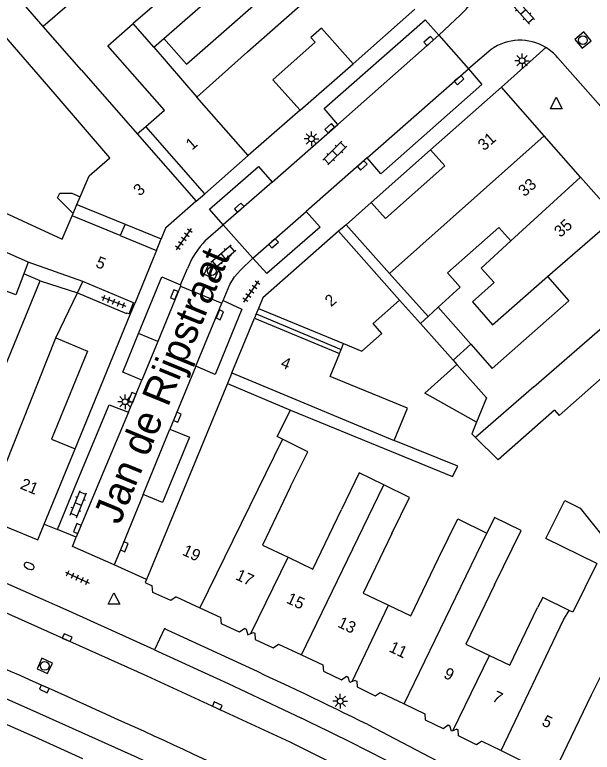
# Model space of a CAD drawing. Extents: x 132994 to 136000, y 393499 to 395512.
# Drawn here: x 133856.7 to 133906.4, y 395342.9 to 395406.4 of the extents above; entities that cross this region are included whole.
import ezdxf

# ---------------------------------------------------------------- set-up
doc = ezdxf.new("R2010")
doc.units = 0
for name, color, linetype in [('gg-afsc-erfafscheiding', 7, 'Continuous'), ('gg-afsc-muur', 7, 'Continuous'), ('gg-anno-huisnummerreeks BGT', 7, 'Continuous'), ('gg-anno-openbare ruimte label', 7, 'Continuous'), ('gg-bbg-gedigitaliseerde bebouwing', 7, 'Continuous'), ('gg-bbg-gedigitaliseerde bebouwing onder overbouw', 7, 'Continuous'), ('gg-bbg-gedigitaliseerde bijgebouw', 7, 'Continuous'), ('gg-bbg-gedigitaliseerde overbouw', 7, 'Continuous'), ('gg-bbg-hoofdgebouw', 7, 'Continuous'), ('gg-bbg-luifel en loopbrug', 7, 'Continuous'), ('gg-bbg-pand overbouw', 7, 'Continuous'), ('gg-bbg-tussenscheiding', 7, 'Continuous'), ('gg-bbg-tussenscheiding niveau 01', 7, 'Continuous'), ('gg-knt-verharding', 7, 'Continuous'), ('gg-knt-verharding nz', 7, 'Continuous'), ('gt-grn-vlakafsluiter', 7, 'Continuous'), ('gt-grn-weggrens', 7, 'Continuous'), ('gt-symb-brandkraan', 7, 'Continuous'), ('gt-symb-klinker verharding', 7, 'Continuous'), ('gt-symb-kolk', 7, 'Continuous'), ('gt-symb-lichtmast', 7, 'Continuous'), ('gt-symb-rioolschacht', 7, 'Continuous'), ('gt-symb-tegel verharding', 7, 'Continuous'), ('gt-symb-waterafsluiter', 7, 'Continuous')]:
    doc.layers.add(name, color=color, linetype=linetype)

# ---------------------------------------------------------------- blocks, each defined once
blk = doc.blocks.new('gt0-KOLK')
at = {"layer": 'gt-symb-kolk'}
blk.add_lwpolyline([(0, 0), (0.375, 0), (0.375, 0.4), (-0.375, 0.4), (-0.375, 0), (0, 0)], dxfattribs=at)
blk = doc.blocks.new('gt0-KL1')
at = {"layer": 'gt-symb-klinker verharding'}
for p, q in [((-1.15, 0.3), (1.15, 0.3)), ((-1, -0.3), (-1, 0.3)), ((-0.5, 0.3), (-0.5, 0.45)), ((0, -0.3), (0, 0.3)), ((0.5, 0.3), (0.5, 0.45)), ((1, -0.3), (1, 0.3)), ((-1.15, -0.3), (1.15, -0.3)), ((-0.5, -0.45), (-0.5, -0.3)), ((0.5, -0.45), (0.5, -0.3))]:
    blk.add_line(p, q, dxfattribs=at)
blk = doc.blocks.new('gt0-RS')
at = {"layer": 'gt-symb-rioolschacht'}
blk.add_lwpolyline([(-0.5, -0.5), (0.5, -0.5), (0.5, 0.5), (-0.5, 0.5)], close=True, dxfattribs=at)
blk.add_circle((0, 0), 0.375, dxfattribs=at)
blk = doc.blocks.new('gt0-WAFSL')
at = {"layer": 'gt-symb-waterafsluiter'}
for p, q in [((-0.5, -0.333), (0, 0.667)), ((0, 0.667), (0.5, -0.333)), ((0.5, -0.333), (-0.5, -0.333))]:
    blk.add_line(p, q, dxfattribs=at)
blk = doc.blocks.new('gt0-LMAST')
at = {"layer": 'gt-symb-lichtmast'}
for p, q in [((-0.182, 0.173), (-0.447, 0.438)), ((-0.005, 0.246), (-0.005, 0.621)), ((0.172, 0.173), (0.437, 0.438)), ((-0.255, -0.004), (-0.63, -0.004)), ((-0.182, -0.181), (-0.447, -0.446)), ((-0.005, -0.254), (-0.005, -0.629)), ((0.437, -0.446), (0.172, -0.181)), ((0.245, -0.004), (0.62, -0.004))]:
    blk.add_line(p, q, dxfattribs=at)
blk.add_circle((-0.005, -0.004), 0.25, dxfattribs=at)
blk = doc.blocks.new('gt0-TEG1')
at = {"layer": 'gt-symb-tegel verharding'}
for p, q in [((-1.125, 0), (1.125, 0)), ((-0.9, -0.25), (-0.9, 0.25)), ((-0.45, -0.25), (-0.45, 0.25)), ((0, -0.25), (0, 0.25)), ((0.45, -0.25), (0.45, 0.25)), ((0.9, -0.25), (0.9, 0.25))]:
    blk.add_line(p, q, dxfattribs=at)
blk = doc.blocks.new('gt0-BR')
at = {"layer": 'gt-symb-brandkraan'}
for centre, radius, start, end in [((-0.244, 0), 0.206, 107.56694, 252.43307), ((0.599, -2.664), 3, 106.89205, 107.56694), ((0, -0.691), 0.938, 73.10799, 106.89205), ((-0.599, -2.664), 3, 72.43309, 73.10799), ((0.244, 0), 0.206, 287.56695, 72.43309), ((0.599, 2.664), 3, 252.43307, 253.10797), ((0, 0.691), 0.938, 253.10797, 286.89206), ((-0.599, 2.664), 3, 286.89206, 287.56695)]:
    blk.add_arc(centre, radius, start, end, dxfattribs=at)

msp = doc.modelspace()

# ---------------------------------------------------------------- linework, layer by layer
at = {"layer": 'gg-afsc-erfafscheiding'}
for p, q in [((133862.107, 395382.451), (133866.346, 395380.667)), ((133889.845, 395381.824), (133891.63, 395379.815)), ((133866.55, 395380.637), (133866.94, 395381.586))]:
    msp.add_line(p, q, dxfattribs=at)
for points in [[(133861.748, 395389.298), (133860.387, 395390.632), (133860.602, 395391.036), (133861.641, 395391.036), (133862.357, 395390.732)], [(133880.436, 395372.351), (133889.129, 395368.801), (133894.383, 395366.634), (133894.847, 395367.54), (133889.361, 395369.736)]]:
    msp.add_lwpolyline(points, dxfattribs=at)
at = {"layer": 'gg-afsc-muur'}
for p, q in [((133881.27, 395398.2), (133885.83, 395402.17)), ((133892.49, 395394.78), (133887.39, 395390.23)), ((133861.91, 395369.02), (133866.661, 395380.592)), ((133866.661, 395380.592), (133866.55, 395380.637))]:
    msp.add_line(p, q, dxfattribs=at)
msp.add_lwpolyline([(133866.55, 395380.637), (133866.365, 395380.713), (133866.346, 395380.667)], dxfattribs=at)
at = {"layer": 'gg-bbg-gedigitaliseerde bebouwing'}
for p, q in [((133876.753, 395403.221), (133881.541, 395407.427)), ((133860.184, 395399.564), (133855.173, 395405.354)), ((133862.457, 395401.634), (133859.164, 395405.399)), ((133868.677, 395403.596), (133869.56, 395404.369)), ((133868.677, 395403.596), (133872.395, 395399.304)), ((133876.753, 395403.221), (133872.395, 395399.304)), ((133862.457, 395401.634), (133867.26, 395396.142)), ((133862.072, 395390.061), (133862.357, 395390.732)), ((133860.804, 395387.074), (133861.654, 395389.077)), ((133885.23, 395388.31), (133888.969, 395384.134)), ((133889.845, 395381.824), (133884.59, 395387.78)), ((133862.572, 395383.427), (133857.88, 395385.099)), ((133888.969, 395384.134), (133892.293, 395380.421)), ((133855.669, 395375.572), (133858.915, 395383.506)), ((133858.915, 395383.506), (133862.107, 395382.451)), ((133884.657, 395377.207), (133884.673, 395377.247)), ((133894.44, 395376.652), (133894.767, 395376.284))]:
    msp.add_line(p, q, dxfattribs=at)
for points in [[(133870.369, 395408.997), (133870.545, 395408.796), (133866.9, 395405.647)], [(133869.56, 395404.369), (133871.504, 395402.155), (133879.784, 395409.427), (133880.834, 395408.232)], [(133867.989, 395396.782), (133869.595, 395398.192), (133864.726, 395403.737), (133866.9, 395405.647)], [(133862.357, 395390.732), (133863.121, 395392.534), (133864.899, 395394.096), (133860.184, 395399.564)], [(133841.826, 395392.431), (133845.026, 395395.529), (133847.122, 395393.406), (133860.804, 395387.074)], [(133893.976, 395384.184), (133898.392, 395388.073), (133899.404, 395386.923)], [(133899.404, 395386.923), (133896.854, 395384.592), (133897.99, 395383.35)], [(133893.173, 395381.226), (133895.061, 395382.952), (133893.976, 395384.184)], [(133897.99, 395383.35), (133896.1, 395381.685), (133897.838, 395379.712), (133902.558, 395383.869)], [(133902.558, 395383.869), (133904.412, 395381.765), (133899.04, 395377.033)], [(133885.019, 395378.086), (133886.578, 395377.444), (133888.307, 395378.97), (133887.564, 395379.812), (133889.845, 395381.824)], [(133903.169, 395372.346), (133903.56, 395371.902), (133908.993, 395376.687), (133910.384, 395375.108), (133916.18, 395380.21)], [(133895.98, 395378.038), (133897.815, 395375.954), (133899.04, 395377.033)], [(133889.361, 395369.736), (133890.51, 395372.524), (133883.857, 395375.266), (133884.657, 395377.207)], [(133879.752, 395369.863), (133879.313, 395370.08), (133880.436, 395372.351)], [(133903.169, 395372.346), (133898.311, 395368.067), (133896.371, 395369.997)], [(133896.464, 395371.317), (133896.056, 395370.31), (133896.371, 395369.997)], [(133880.458, 395365.793), (133881.937, 395368.783), (133879.752, 395369.863)], [(133888.495, 395365.915), (133886.362, 395366.97), (133884.851, 395363.819)], [(133889.16, 395361.752), (133890.683, 395364.834), (133888.495, 395365.915)], [(133880.458, 395365.793), (133878.035, 395360.744), (133880.236, 395359.688)], [(133880.236, 395359.688), (133882.377, 395358.661), (133884.851, 395363.819)], [(133893.187, 395359.611), (133894.86, 395362.995), (133897.346, 395361.765)], [(133897.993, 395357.306), (133900.307, 395361.986), (133898.016, 395363.12), (133897.346, 395361.765)], [(133889.16, 395361.752), (133886.695, 395356.614), (133888.897, 395355.558)], [(133888.897, 395355.558), (133890.804, 395354.643), (133893.187, 395359.611)], [(133906.809, 395359.148), (133904.74, 395354.964), (133904.427, 395355.119)], [(133897.993, 395357.306), (133895.551, 395352.214), (133897.575, 395351.243)], [(133904.427, 395355.119), (133902.153, 395356.242), (133901.716, 395355.358)], [(133897.575, 395351.243), (133899.336, 395350.398), (133901.716, 395355.358)]]:
    msp.add_lwpolyline(points, dxfattribs=at)
at = {"layer": 'gg-bbg-gedigitaliseerde bebouwing onder overbouw'}
for p, q in [((133873.068, 395390.997), (133867.989, 395396.782)), ((133867.26, 395396.142), (133872.34, 395390.358)), ((133862.072, 395390.061), (133866.206, 395388.375)), ((133865.802, 395387.386), (133861.654, 395389.077)), ((133866.206, 395388.375), (133869.32, 395387.105)), ((133865.802, 395387.386), (133868.916, 395386.116)), ((133877.684, 395381.106), (133885.019, 395378.086)), ((133877.338, 395380.267), (133884.673, 395377.247))]:
    msp.add_line(p, q, dxfattribs=at)
at = {"layer": 'gg-bbg-gedigitaliseerde bijgebouw'}
for p, q in [((133857.88, 395385.099), (133857.496, 395384.086)), ((133895.98, 395378.038), (133893.173, 395381.226)), ((133891.63, 395379.815), (133892.293, 395380.421)), ((133891.63, 395379.815), (133894.44, 395376.652))]:
    msp.add_line(p, q, dxfattribs=at)
for points in [[(133863.414, 395409.642), (133863.697, 395409.316), (133859.164, 395405.399)], [(133857.496, 395384.086), (133856.816, 395382.294), (133852.889, 395383.783), (133854.038, 395386.811)], [(133896.464, 395371.317), (133892.007, 395373.833), (133894.767, 395376.284)], [(133906.809, 395359.148), (133902.429, 395361.314), (133904.048, 395364.589), (133905.383, 395363.929), (133907.825, 395360.868)]]:
    msp.add_lwpolyline(points, dxfattribs=at)
at = {"layer": 'gg-bbg-gedigitaliseerde overbouw'}
for p, q in [((133867.26, 395396.142), (133867.989, 395396.782)), ((133861.748, 395389.298), (133862.072, 395390.061)), ((133884.815, 395377.589), (133885.019, 395378.086)), ((133884.673, 395377.247), (133884.815, 395377.589))]:
    msp.add_line(p, q, dxfattribs=at)
at = {"layer": 'gg-bbg-hoofdgebouw'}
for p, q in [((133891.15, 395406.89), (133885.83, 395402.17)), ((133898.6, 395400.17), (133892.49, 395394.78)), ((133902.291, 395395.979), (133898.6, 395400.17)), ((133881.27, 395398.2), (133876.807, 395394.28)), ((133905.421, 395392.425), (133902.291, 395395.979)), ((133876.807, 395394.28), (133873.068, 395390.997)), ((133908.464, 395388.971), (133905.421, 395392.425)), ((133885.23, 395388.31), (133887.39, 395390.23)), ((133868.916, 395386.116), (133868.625, 395385.402)), ((133868.625, 395385.402), (133867.05, 395381.54)), ((133866.94, 395381.586), (133862.572, 395383.427)), ((133860.261, 395378.575), (133862.107, 395382.451)), ((133867.05, 395381.54), (133866.94, 395381.586)), ((133875.4, 395375.56), (133877.338, 395380.267)), ((133860.261, 395378.575), (133862.98, 395377.43)), ((133875.4, 395375.56), (133889.361, 395369.736)), ((133875.02, 395374.64), (133868.066, 395357.79)), ((133875.02, 395374.64), (133880.436, 395372.351)), ((133859.257, 395362.548), (133861.91, 395369.02)), ((133870.621, 395356.278), (133872.65, 395355.342)), ((133872.65, 395355.342), (133874.448, 395354.512)), ((133876.516, 395353.558), (133876.621, 395353.51)), ((133877.046, 395353.129), (133877.266, 395353.212)), ((133877.266, 395353.212), (133877.369, 395353.165)), ((133879.416, 395352.22), (133881.397, 395351.306)), ((133881.397, 395351.306), (133883.243, 395350.42)), ((133885.26, 395349.453), (133885.404, 395349.384)), ((133886.012, 395349.093), (133885.754, 395348.996)), ((133886.012, 395349.093), (133886.157, 395349.023)), ((133888.156, 395348.064), (133890.23, 395347.069)), ((133890.23, 395347.069), (133892.012, 395346.214)), ((133894.018, 395345.252), (133894.155, 395345.186)), ((133894.771, 395344.891), (133894.432, 395344.763)), ((133894.771, 395344.891), (133894.882, 395344.838)), ((133896.912, 395343.864), (133898.592, 395343.058)), ((133898.592, 395343.058), (133900.705, 395342.005))]:
    msp.add_line(p, q, dxfattribs=at)
for points in [[(133885.83, 395402.17), (133883.11, 395405.24), (133882.21, 395404.44), (133882.57, 395404.03), (133878.94, 395400.81), (133881.27, 395398.2)], [(133887.39, 395390.23), (133888.62, 395388.85), (133893.72, 395393.4), (133892.49, 395394.78)], [(133872.34, 395390.358), (133869.7, 395388.04), (133869.32, 395387.105)], [(133884.59, 395387.78), (133878.06, 395382.02), (133877.684, 395381.106)], [(133862.98, 395377.43), (133859.87, 395369.86), (133861.91, 395369.02)], [(133854.075, 395363.082), (133858.7, 395361.19), (133859.257, 395362.548)], [(133868.066, 395357.79), (133867.95, 395357.51), (133868.539, 395357.238)], [(133870.621, 395356.278), (133870.154, 395355.962), (133868.601, 395356.672), (133868.539, 395357.238)], [(133876.516, 395353.558), (133876.064, 395353.245), (133874.508, 395353.96), (133874.448, 395354.512)], [(133876.621, 395353.51), (133876.775, 395353.028), (133877.046, 395353.129)], [(133877.369, 395353.165), (133877.411, 395352.625), (133878.97, 395351.894), (133879.416, 395352.22)], [(133883.243, 395350.42), (133883.291, 395349.88), (133884.851, 395349.151), (133885.26, 395349.453)], [(133885.754, 395348.996), (133885.559, 395348.922), (133885.404, 395349.384)], [(133886.157, 395349.023), (133886.186, 395348.528), (133887.743, 395347.772), (133888.156, 395348.064)], [(133892.012, 395346.214), (133892.04, 395345.706), (133893.593, 395344.959), (133894.018, 395345.252)], [(133894.432, 395344.763), (133894.312, 395344.718), (133894.155, 395345.186)], [(133896.912, 395343.864), (133896.456, 395343.556), (133894.913, 395344.313), (133894.882, 395344.838)]]:
    msp.add_lwpolyline(points, dxfattribs=at)
at = {"layer": 'gg-bbg-luifel en loopbrug'}
for p, q in [((133858.915, 395383.506), (133857.496, 395384.086)), ((133862.107, 395382.451), (133862.572, 395383.427))]:
    msp.add_line(p, q, dxfattribs=at)
at = {"layer": 'gg-bbg-pand overbouw'}
for p, q in [((133872.34, 395390.358), (133873.068, 395390.997)), ((133868.916, 395386.116), (133869.32, 395387.105)), ((133877.684, 395381.106), (133877.502, 395380.665)), ((133877.502, 395380.665), (133877.338, 395380.267))]:
    msp.add_line(p, q, dxfattribs=at)
at = {"layer": 'gg-bbg-tussenscheiding'}
for p, q in [((133869.56, 395404.369), (133883.859, 395416.885)), ((133859.164, 395405.399), (133857.469, 395407.337)), ((133868.677, 395403.596), (133866.9, 395405.647)), ((133876.807, 395394.28), (133872.395, 395399.304)), ((133888.969, 395384.134), (133902.291, 395395.979)), ((133899.404, 395386.923), (133905.421, 395392.425)), ((133902.558, 395383.869), (133908.464, 395388.971)), ((133857.88, 395385.099), (133854.038, 395386.811)), ((133901.389, 395374.366), (133912.673, 395384.192)), ((133892.293, 395380.421), (133893.173, 395381.226)), ((133854.075, 395363.082), (133860.261, 395378.575)), ((133894.44, 395376.652), (133895.98, 395378.038)), ((133901.389, 395374.366), (133896.371, 395369.997)), ((133879.752, 395369.863), (133872.65, 395355.342)), ((133881.397, 395351.306), (133888.495, 395365.915)), ((133890.23, 395347.069), (133897.346, 395361.765)), ((133877.046, 395353.129), (133880.236, 395359.688)), ((133885.754, 395348.996), (133888.897, 395355.558)), ((133894.432, 395344.763), (133897.575, 395351.243)), ((133902.913, 395340.724), (133906.358, 395347.836))]:
    msp.add_line(p, q, dxfattribs=at)
for points in [[(133894.767, 395376.284), (133897.314, 395373.417), (133896.464, 395371.317)], [(133906.358, 395347.836), (133908.574, 395352.257), (133909.579, 395351.753), (133911.709, 395356)], [(133898.592, 395343.058), (133903.938, 395354.292), (133904.427, 395355.119)]]:
    msp.add_lwpolyline(points, dxfattribs=at)
at = {"layer": 'gg-bbg-tussenscheiding niveau 01'}
for p, q in [((133866.206, 395388.375), (133865.802, 395387.386)), ((133877.502, 395380.665), (133884.815, 395377.589))]:
    msp.add_line(p, q, dxfattribs=at)
at = {"layer": 'gg-knt-verharding'}
for p, q in [((133893.221, 395404.643), (133895.069, 395406.401)), ((133893.221, 395404.643), (133895.757, 395401.741)), ((133897.71, 395403.41), (133895.757, 395401.741)), ((133907.352, 395398.265), (133903.42, 395402.73)), ((133878.866, 395391.995), (133884.523, 395396.958)), ((133887.038, 395394.075), (133881.804, 395389.47)), ((133873.147, 395386.99), (133874.664, 395388.303)), ((133874.664, 395388.303), (133877.217, 395385.452)), ((133870.988, 395383.15), (133871.586, 395384.543)), ((133870.988, 395383.15), (133870.985, 395383.041)), ((133870.985, 395383.041), (133874.551, 395381.576)), ((133874.551, 395381.576), (133874.65, 395381.797)), ((133866.661, 395380.592), (133867.05, 395381.54)), ((133872.308, 395376.133), (133870.064, 395370.712)), ((133866.517, 395372.197), (133867.658, 395374.937)), ((133860.397, 395362.076), (133862.045, 395366.065)), ((133867.776, 395365.086), (133866.792, 395362.729)), ((133862.004, 395361.41), (133860.397, 395362.076))]:
    msp.add_line(p, q, dxfattribs=at)
for points in [[(133884.523, 395396.958), (133883.358, 395398.319), (133892.032, 395405.964), (133893.221, 395404.643)], [(133895.757, 395401.741), (133896.922, 395400.39), (133888.227, 395392.708), (133887.038, 395394.075)], [(133874.664, 395388.303), (133873.487, 395389.652), (133877.692, 395393.334), (133878.866, 395391.995)], [(133881.804, 395389.47), (133882.99, 395388.124), (133878.409, 395384.111), (133877.217, 395385.452)], [(133874.65, 395381.797), (133875.225, 395383.17), (133875.622, 395383.842), (133876.145, 395384.423), (133877.217, 395385.452)], [(133867.375, 395378.954), (133869.374, 395383.828), (133870.988, 395383.15)], [(133874.65, 395381.797), (133876.267, 395381.066), (133873.973, 395375.427), (133872.308, 395376.133)], [(133867.658, 395374.937), (133866.02, 395375.634), (133867.375, 395378.954)], [(133862.045, 395366.065), (133864.848, 395372.819), (133866.517, 395372.197)], [(133870.064, 395370.712), (133871.748, 395370.033), (133869.429, 395364.41), (133867.776, 395365.086)], [(133866.792, 395362.729), (133865.963, 395360.668), (133865.275, 395359.033)], [(133865.275, 395359.033), (133861.686, 395360.631), (133862.004, 395361.41)], [(133868.747, 395351.734), (133861.402, 395355.05), (133854.939, 395357.891)], [(133876.23, 395350.476), (133869.872, 395353.404), (133869.605, 395353.549), (133868.747, 395351.734)], [(133876.161, 395338.291), (133867.299, 395342.417), (133858.301, 395346.475), (133851.415, 395349.502), (133847.776, 395351.065), (133844.117, 395352.587), (133843.798, 395352.706)], [(133868.747, 395351.734), (133875.082, 395348.815), (133881.389, 395345.845)], [(133854.319, 395346.04), (133858.445, 395344.223), (133862.549, 395342.367)], [(133887.096, 395345.287), (133892.424, 395342.522), (133897.74, 395339.725), (133898.48, 395339.35)]]:
    msp.add_lwpolyline(points, dxfattribs=at)
for centre, radius, start, end in [((133892.781, 395409.266), 3.666, 308.61516, 34.84004), ((133900.194, 395399.948), 4.261, 58.27713, 125.65101), ((133900.19, 395399.946), 4.264, 40.75984, 58.24846), ((133878.466, 395381.875), 7.379, 136.12319, 158.80725), ((133706.92, 394981.961), 405.548, 63.62281, 65.32408), ((133732.725, 395037.942), 341.914, 61.94603, 64.22744)]:
    msp.add_arc(centre, radius, start, end, dxfattribs=at)
at = {"layer": 'gg-knt-verharding nz'}
for p, q in [((133893.221, 395404.643), (133884.523, 395396.958)), ((133887.038, 395394.075), (133895.757, 395401.741)), ((133878.866, 395391.995), (133874.664, 395388.303)), ((133877.217, 395385.452), (133881.804, 395389.47)), ((133870.985, 395383.041), (133869.021, 395378.277)), ((133872.308, 395376.133), (133874.551, 395381.576)), ((133869.021, 395378.277), (133867.375, 395378.954)), ((133869.021, 395378.277), (133867.658, 395374.937)), ((133866.517, 395372.197), (133863.794, 395365.706)), ((133867.776, 395365.086), (133870.064, 395370.712)), ((133863.794, 395365.706), (133862.004, 395361.41))]:
    msp.add_line(p, q, dxfattribs=at)
msp.add_lwpolyline([(133924.595, 395320.672), (133914.981, 395325.762), (133887.585, 395340.198), (133883.473, 395342.264), (133880.416, 395343.777), (133868.113, 395349.467), (133854.527, 395355.548), (133851.222, 395356.957), (133847.9, 395358.336), (133846.287, 395358.963)], dxfattribs=at)
for centre, radius, start, end in [((133612.923, 394794.747), 606.143, 65.388666, 66.745527), ((133649.589, 394866.606), 525.553, 64.14659, 65.76022)]:
    msp.add_arc(centre, radius, start, end, dxfattribs=at)
at = {"layer": 'gt-grn-vlakafsluiter'}
msp.add_line((133861.654, 395389.077), (133861.748, 395389.298), dxfattribs=at)
at = {"layer": 'gt-grn-weggrens'}
for p, q in [((133898.6, 395400.17), (133902.434, 395403.572)), ((133885.23, 395388.31), (133884.59, 395387.78)), ((133875.4, 395375.56), (133875.02, 395374.64)), ((133859.257, 395362.548), (133860.397, 395362.076)), ((133868.066, 395357.79), (133865.275, 395359.033))]:
    msp.add_line(p, q, dxfattribs=at)

# ---------------------------------------------------------------- block references
at = {"layer": 'gt-symb-brandkraan', "rotation": 155.92116276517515}
msp.add_blockref('gt0-BR', (133857.957, 395358.935), dxfattribs=at)
at = {"layer": 'gt-symb-klinker verharding'}
for p, rotation in [((133900.472, 395406.646), -48.6470636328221), ((133884.259, 395394.491), -135.0810406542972), ((133874.668, 395385.623), 40.414765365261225), ((133862.187, 395364.275), 67.79435666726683)]:
    msp.add_blockref('gt0-KL1', p, dxfattribs=dict(at, rotation=rotation))
at = {"layer": 'gt-symb-kolk'}
for p, rotation in [((133892.483, 395403.984), 41.757247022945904), ((133894.831, 395400.925), -138.6900815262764), ((133883.962, 395396.482), 41.35293636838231), ((133886.49, 395393.582), -138.0000087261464), ((133876.169, 395389.631), 41.22904927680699), ((133878.857, 395386.873), -139.0942739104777), ((133870.648, 395382.225), 67.53882429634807), ((133874.183, 395380.645), -112.58900388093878), ((133867.012, 395373.377), 67.23027336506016), ((133870.527, 395371.825), -112.46117570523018), ((133862.281, 395362.087), 67.30524440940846), ((133865.963, 395360.668), -111.89715058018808), ((133861.152, 395352.588), -24.078837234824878), ((133859.338, 395348.542), 155.99680974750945), ((133874.064, 395346.72), -24.8231403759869)]:
    msp.add_blockref('gt0-KOLK', p, dxfattribs=dict(at, rotation=rotation))
at = {"layer": 'gt-symb-lichtmast'}
for p in [(133900.381, 395402.448), (133882.255, 395395.717), (133866.215, 395373.085), (133884.737, 395347.304)]:
    msp.add_blockref('gt0-LMAST', p, dxfattribs=at)
at = {"layer": 'gt-symb-rioolschacht'}
for p, rotation in [((133905.619, 395404.217), -140.19442890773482), ((133873.681, 395384.325), 156.61335784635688), ((133859.293, 395350.334), -23.822899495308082)]:
    msp.add_blockref('gt0-RS', p, dxfattribs=dict(at, rotation=rotation))
at = {"layer": 'gt-symb-tegel verharding'}
for p, rotation in [((133871.275, 395387.071), 54.76864261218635), ((133877.082, 395382.583), 54.76864261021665), ((133865.231, 395381.711), -20.864661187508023), ((133862.107, 395357.941), -24.515070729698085)]:
    msp.add_blockref('gt0-TEG1', p, dxfattribs=dict(at, rotation=rotation))
at = {"layer": 'gt-symb-waterafsluiter'}
for p in [(133903.321, 395398.625), (133865.254, 395355.975)]:
    msp.add_blockref('gt0-WAFSL', p, dxfattribs=at)

# ---------------------------------------------------------------- texts
at = {"layer": 'gg-anno-huisnummerreeks BGT'}
for s, rotation, p in [('1', 41.3, (133871.973, 395394.693)), ('31', 41.4, (133897.109, 395394.635)), ('33', 41.4, (133900.59, 395390.683)), ('3', 41.3, (133867.466, 395390.736)), ('35', 41.4, (133903.677, 395387.179)), ('5', 337.8, (133863.607, 395384.72)), ('2', 41.4, (133883.943, 395381.208)), ('4', 337.6, (133879.521, 395376.082)), ('21', 337.7, (133857.11, 395365.623)), ('19', 335.2, (133871.061, 395359.93)), ('17', 335.2, (133875.647, 395357.815)), ('15', 335.2, (133880.02, 395355.797)), ('13', 334.4, (133884.431, 395353.733)), ('11', 334.4, (133888.848, 395351.614)), ('9', 334.4, (133893.552, 395349.357)), ('7', 334.4, (133897.733, 395347.352)), ('5', 333.5, (133902.001, 395345.27))]:
    msp.add_text(s, height=1, rotation=rotation, dxfattribs=at).set_placement(p)
at = {"layer": 'gg-anno-openbare ruimte label'}
msp.add_text('Jan de Rijpstraat', height=2.5, rotation=67.7, dxfattribs=at).set_placement((133865.735, 395362.411))

doc.saveas('drawing.dxf')
